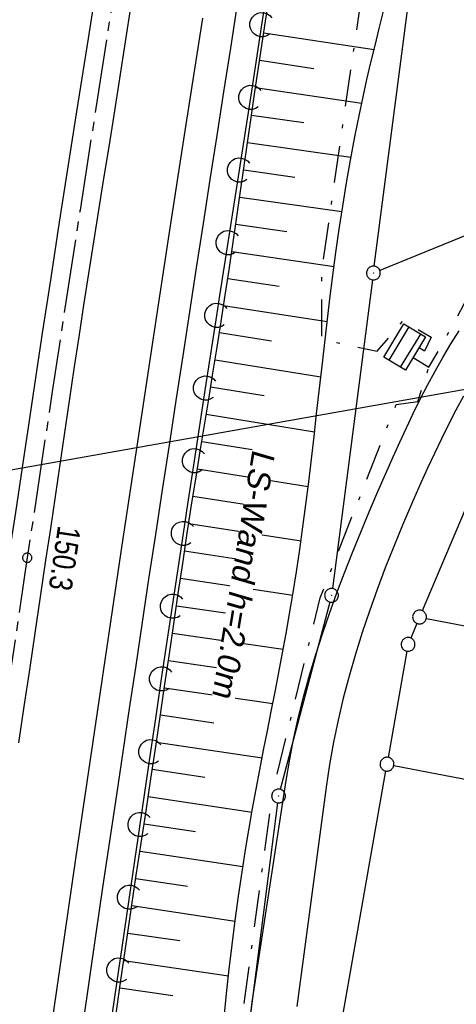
# Model space of a CAD drawing. Extents: x 510526 to 513920, y 467229 to 478797.
# Tile 292 of 467: x 512020 to 512067, y 474777 to 474884. Entities that reach past the tile are written whole.
import ezdxf

# ---------------------------------------------------------------- set-up
doc = ezdxf.new("R2010")
doc.units = 0
doc.header["$LTSCALE"] = 10
doc.header["$MEASUREMENT"] = 0
for name, pattern in [('ACHSE', [5.5, 4, -0.5, 0.5, -0.5]), ('LT00', [0]), ('LT08', [0.42, 0.2, -0.1, 0.02, -0.1])]:
    doc.linetypes.add(name, pattern=pattern)
doc.layers.get('0').update_dxf_attribs({"linetype": 'LT00'})
for name, color, linetype in [('-AX-020', 250, 'ACHSE'), ('-ST-20-1', 250, 'LT00'), ('DFK_AB_L', 21, 'LT00'), ('DFK_AB_P', 7, 'LT00'), ('DFK_GZPKT', 250, 'LT00'), ('DFK_KATASTER', 250, 'LT00'), ('LS-WAND_TEXT', 11, 'Continuous'), ('STROM_FREILTG', 80, 'STROMFREILEITUNG'), ('STROM_UNTER', 80, 'LT08'), ('V90_AFBR_BAB', 250, 'LT00'), ('V90_BOESCH', 250, 'LT00'), ('V90_BOSCHUNG', 250, 'LT00'), ('V90_GEBAUDE', 250, 'LT00'), ('V90_LAERM', 11, 'LT00'), ('V90_LD_MARK', 250, 'LT00'), ('V90_SCHRAFF', 254, 'LT00')]:
    doc.layers.add(name, color=color, linetype=linetype)
doc.styles.add('Beschrift', font='ARIAL.TTF')
doc.styles.add('Strom', font='txt.shx')
doc.linetypes.add('STROMFREILEITUNG', pattern='A,12.7,-5.5,["xx",Strom,S=2.5,R=0,X=-2.6,Y=-0.85],-4.35', length=22.55)

# ---------------------------------------------------------------- blocks, each defined once
blk = doc.blocks.new('SYMB7010')
at = {"color": 0, "linetype": 'ByBlock'}
for points in [[(-0.031408, 0.499213), (-0.093728, 0.49134), (-0.15457, 0.475719), (-0.212975, 0.452595), (-0.268021, 0.422333), (-0.31884, 0.385411), (-0.36463, 0.342411), (-0.40467, 0.29401), (-0.438329, 0.240973), (-0.465074, 0.184136), (-0.484486, 0.124395), (-0.496256, 0.062692), (-0.5002, 0)], [(-0.5002, 0), (-0.496256, -0.062692), (-0.484486, -0.124395), (-0.465075, -0.184136), (-0.438329, -0.240973), (-0.404671, -0.29401), (-0.36463, -0.342411), (-0.31884, -0.385411), (-0.268021, -0.422333), (-0.212975, -0.452595), (-0.154571, -0.475719), (-0.093728, -0.49134), (-0.031408, -0.499213), (0.031408, -0.499213)], [(0.5002, 0), (0.496256, 0.062692), (0.484485, 0.124395), (0.465074, 0.184136), (0.438329, 0.240973), (0.40467, 0.29401), (0.36463, 0.342411), (0.31884, 0.385411), (0.268021, 0.422333), (0.212975, 0.452595), (0.15457, 0.475719), (0.093728, 0.49134), (0.031408, 0.499213), (-0.031408, 0.499213)], [(0.031408, -0.499213), (0.093728, -0.491341), (0.15457, -0.475719), (0.212975, -0.452595), (0.268021, -0.422333), (0.31884, -0.385411), (0.36463, -0.342411), (0.404671, -0.294011), (0.438329, -0.240974), (0.465075, -0.184136), (0.484486, -0.124395), (0.496256, -0.062692), (0.500201, 0)]]:
    blk.add_lwpolyline(points, dxfattribs=at)
blk = doc.blocks.new('SYMB0003')
at = {"color": 0, "linetype": 'ByBlock'}
for p, q in [((-0.015712, 0), (0.010166, 0.012015)), ((0, -0.021257), (-0.015712, 0)), ((0.010166, 0.012015), (0, -0.021257))]:
    blk.add_line(p, q, dxfattribs=at)
for points in [[(-0.031395, 0.499013), (-0.093691, 0.491144), (-0.154509, 0.475528), (-0.21289, 0.452414), (-0.267913, 0.422164), (-0.318712, 0.385257), (-0.364484, 0.342274), (-0.404509, 0.293893), (-0.438154, 0.240877), (-0.464888, 0.184062), (-0.484292, 0.124345), (-0.496058, 0.062667), (-0.5, 0)], [(-0.5, 0), (-0.496058, -0.062667), (-0.484292, -0.124345), (-0.464888, -0.184062), (-0.438154, -0.240877), (-0.404509, -0.293893), (-0.364485, -0.342274), (-0.318712, -0.385257), (-0.267914, -0.422164), (-0.21289, -0.452414), (-0.154509, -0.475529), (-0.093691, -0.491144), (-0.031395, -0.499014), (0.031395, -0.499014)], [(0.5, 0), (0.496057, 0.062667), (0.484292, 0.124345), (0.464888, 0.184062), (0.438153, 0.240877), (0.404509, 0.293893), (0.364484, 0.342274), (0.318712, 0.385257), (0.267913, 0.422164), (0.21289, 0.452414), (0.154509, 0.475528), (0.093691, 0.491144), (0.031395, 0.499013), (-0.031395, 0.499013)], [(0.031395, -0.499014), (0.093691, -0.491144), (0.154509, -0.475529), (0.21289, -0.452414), (0.267914, -0.422164), (0.318712, -0.385257), (0.364485, -0.342274), (0.404509, -0.293893), (0.438154, -0.240877), (0.464889, -0.184062), (0.484292, -0.124345), (0.496058, -0.062667), (0.5, 0)]]:
    blk.add_lwpolyline(points, dxfattribs=at)
blk = doc.blocks.new('SYMB0002')
at = {"color": 0, "linetype": 'ByBlock'}
for points in [[(-0.031395, 0.499013), (-0.093691, 0.491144), (-0.154509, 0.475528), (-0.21289, 0.452414), (-0.267913, 0.422164), (-0.318712, 0.385257), (-0.364484, 0.342274), (-0.404509, 0.293893), (-0.438154, 0.240877), (-0.464888, 0.184062), (-0.484292, 0.124345), (-0.496058, 0.062667), (-0.5, 0)], [(-0.5, 0), (-0.496058, -0.062667), (-0.484292, -0.124345), (-0.464888, -0.184062), (-0.438154, -0.240877), (-0.404509, -0.293893), (-0.364485, -0.342274), (-0.318712, -0.385257), (-0.267914, -0.422164), (-0.21289, -0.452414), (-0.154509, -0.475529), (-0.093691, -0.491144), (-0.031395, -0.499014), (0.031395, -0.499014)], [(0.5, 0), (0.496057, 0.062667), (0.484292, 0.124345), (0.464888, 0.184062), (0.438153, 0.240877), (0.404509, 0.293893), (0.364484, 0.342274), (0.318712, 0.385257), (0.267913, 0.422164), (0.21289, 0.452414), (0.154509, 0.475528), (0.093691, 0.491144), (0.031395, 0.499013), (-0.031395, 0.499013)], [(0.031395, -0.499014), (0.093691, -0.491144), (0.154509, -0.475529), (0.21289, -0.452414), (0.267914, -0.422164), (0.318712, -0.385257), (0.364485, -0.342274), (0.404509, -0.293893), (0.438154, -0.240877), (0.464889, -0.184062), (0.484292, -0.124345), (0.496058, -0.062667), (0.5, 0)]]:
    blk.add_lwpolyline(points, dxfattribs=at)
blk = doc.blocks.new('SYMB7122')
at = {"color": 0, "linetype": 'ByBlock'}
for points in [[(-0.109975, -0.002365), (-0.106745, 0.026562), (-0.096041, 0.053629), (-0.078613, 0.076941), (-0.055681, 0.094866), (-0.028851, 0.106149), (0, 0.11)], [(0, 0.11), (0.028851, 0.106149), (0.055681, 0.094866), (0.078613, 0.076941), (0.096041, 0.053629), (0.106745, 0.026562), (0.109975, -0.002365)], [(-0.075234, -0.080249), (-0.093647, -0.057708), (-0.105504, -0.031126), (-0.109975, -0.002365)], [(0.109975, -0.002365), (0.105504, -0.031126), (0.093647, -0.057708), (0.075234, -0.080249)]]:
    blk.add_lwpolyline(points, dxfattribs=at)

msp = doc.modelspace()

# ---------------------------------------------------------------- linework, layer by layer
at = {"layer": '-AX-020', "ltscale": 0.2, "flags": 128}
msp.add_lwpolyline([(513881.72, 478796.97), (513877.87, 478787.35), (513870.37, 478768.8), (513862.79, 478750.28), (513855.14, 478731.79), (513847.41, 478713.32), (513839.61, 478694.89), (513831.74, 478676.49), (513823.79, 478658.13), (513815.77, 478639.79), (513807.68, 478621.49), (513799.51, 478603.22), (513791.27, 478584.98), (513782.96, 478566.77), (513774.58, 478548.6), (513766.12, 478530.46), (513757.59, 478512.36), (513748.99, 478494.29), (513740.31, 478476.25), (513731.57, 478458.25), (513722.75, 478440.29), (513713.86, 478422.36), (513704.9, 478404.46), (513695.86, 478386.6), (513686.76, 478368.78), (513677.58, 478351), (513668.34, 478333.25), (513659.02, 478315.54), (513649.63, 478297.86), (513640.17, 478280.23), (513630.64, 478262.63), (513621.04, 478245.07), (513611.37, 478227.54), (513601.63, 478210.06), (513591.82, 478192.62), (513586.74, 478183.65), (513576.83, 478166.26), (513566.85, 478148.92), (513556.8, 478131.61), (513546.69, 478114.34), (513536.51, 478097.1), (513526.28, 478079.91), (513515.99, 478062.74), (513505.64, 478045.61), (513495.23, 478028.52), (513484.78, 478011.45), (513474.27, 477994.42), (513463.71, 477977.42), (513453.11, 477960.45), (513442.46, 477943.5), (513431.76, 477926.59), (513421.03, 477909.7), (513410.25, 477892.84), (513399.43, 477876), (513388.58, 477859.18), (513377.69, 477842.39), (513366.77, 477825.62), (513355.82, 477808.87), (513344.83, 477792.14), (513333.82, 477775.43), (513322.78, 477758.74), (513311.72, 477742.06), (513300.63, 477725.4), (513289.52, 477708.75), (513278.39, 477692.12), (513267.24, 477675.5), (513256.08, 477658.89), (513244.9, 477642.29), (513233.71, 477625.7), (513222.5, 477609.12), (513211.29, 477592.54), (513200.07, 477575.97), (513188.84, 477559.41), (513177.6, 477542.84), (513166.37, 477526.28), (513154.8, 477509.24), (513142.5, 477491.11), (513130.2, 477472.99), (513117.9, 477454.86), (513105.61, 477436.73), (513093.33, 477418.59), (513081.06, 477400.44), (513068.81, 477382.28), (513056.57, 477364.12), (513044.34, 477345.94), (513032.14, 477327.75), (513019.96, 477309.55), (513007.8, 477291.33), (512995.67, 477273.09), (512983.57, 477254.83), (512971.49, 477236.55), (512959.45, 477218.25), (512947.45, 477199.93), (512935.48, 477181.58), (512923.55, 477163.21), (512911.66, 477144.81), (512899.82, 477126.38), (512888.03, 477107.93), (512876.28, 477089.44), (512864.58, 477070.92), (512852.94, 477052.36), (512841.35, 477033.77), (512829.82, 477015.15), (512818.35, 476996.49), (512806.94, 476977.79), (512795.6, 476959.05), (512789.64, 476949.14), (512778.41, 476930.34), (512767.24, 476911.5), (512756.13, 476892.61), (512745.1, 476873.69), (512734.14, 476854.72), (512723.25, 476835.72), (512712.42, 476816.68), (512701.67, 476797.59), (512690.98, 476778.47), (512680.37, 476759.31), (512669.82, 476740.11), (512659.35, 476720.87), (512648.95, 476701.6), (512638.61, 476682.28), (512628.35, 476662.93), (512618.16, 476643.54), (512608.04, 476624.11), (512597.99, 476604.65), (512588.01, 476585.15), (512578.1, 476565.61), (512568.26, 476546.04), (512558.5, 476526.43), (512548.8, 476506.79), (512539.18, 476487.11), (512529.63, 476467.4), (512520.15, 476447.65), (512510.75, 476427.87), (512501.42, 476408.05), (512492.16, 476388.2), (512482.97, 476368.31), (512473.85, 476348.4), (512464.81, 476328.44), (512455.84, 476308.46), (512446.94, 476288.44), (512438.12, 476268.39), (512429.37, 476248.31), (512420.69, 476228.2), (512412.09, 476208.05), (512403.56, 476187.88), (512395.11, 476167.67), (512386.72, 476147.43), (512378.42, 476127.17), (512370.18, 476106.87), (512362.02, 476086.54), (512353.94, 476066.18), (512345.92, 476045.79), (512337.99, 476025.38), (512330.13, 476004.93), (512322.34, 475984.46), (512314.63, 475963.96), (512306.99, 475943.43), (512299.43, 475922.87), (512291.94, 475902.28), (512284.53, 475881.67), (512277.19, 475861.03), (512269.93, 475840.36), (512262.74, 475819.67), (512255.63, 475798.95), (512248.6, 475778.21), (512241.64, 475757.44), (512234.76, 475736.64), (512227.95, 475715.82), (512221.22, 475694.97), (512214.57, 475674.11), (512207.99, 475653.21), (512201.49, 475632.29), (512200.13, 475627.89), (512194.28, 475608.79), (512188.5, 475589.67), (512182.78, 475570.54), (512177.14, 475551.38), (512171.56, 475532.2), (512166.05, 475513.01), (512160.62, 475493.79), (512155.26, 475474.55), (512149.97, 475455.29), (512148.09, 475448.36), (512142.91, 475429.07), (512137.8, 475409.77), (512132.78, 475390.44), (512127.83, 475371.09), (512122.96, 475351.72), (512118.16, 475332.33), (512113.45, 475312.92), (512108.81, 475293.5), (512104.25, 475274.06), (512099.76, 475254.59), (512095.36, 475235.11), (512091.03, 475215.62), (512086.78, 475196.1), (512082.61, 475176.57), (512078.52, 475157.02), (512074.51, 475137.46), (512070.57, 475117.88), (512066.72, 475098.28), (512063.24, 475080.25), (512059.53, 475060.62), (512055.9, 475040.98), (512052.34, 475021.33), (512048.86, 475001.67), (512045.44, 474981.99), (512042.08, 474962.3), (512038.79, 474942.6), (512035.56, 474922.89), (512032.39, 474903.18), (512029.27, 474883.45), (512026.2, 474863.71), (512023.18, 474843.97), (512020.21, 474824.22), (512017.28, 474804.47), (512014.39, 474784.7), (512011.54, 474764.94), (512008.73, 474745.16), (512005.95, 474725.39), (512003.2, 474705.61), (512000.47, 474685.82), (511997.78, 474666.03), (511995.1, 474646.24), (511992.44, 474626.45), (511989.8, 474606.65), (511987.17, 474586.85), (511984.55, 474567.05), (511981.94, 474547.25), (511979.34, 474527.45), (511976.74, 474507.69), (511975.13, 474495.38), (511973.48, 474482.82), (511971.82, 474470.25), (511970.17, 474457.69), (511968.51, 474445.13), (511966.84, 474432.57), (511965.15, 474420.02), (511963.46, 474407.46), (511961.75, 474394.91), (511960.03, 474382.35), (511958.28, 474369.81), (511956.52, 474357.26), (511954.73, 474344.72), (511952.92, 474332.18), (511951.08, 474319.64), (511949.21, 474307.11), (511947.31, 474294.58), (511945.38, 474282.06), (511943.41, 474269.55), (511941.4, 474257.04), (511939.35, 474244.53), (511937.27, 474232.04), (511935.14, 474219.55), (511932.96, 474207.07), (511930.74, 474194.59), (511928.46, 474182.13), (511926.14, 474169.68), (511923.76, 474157.23), (511921.32, 474144.8), (511918.83, 474132.38), (511916.28, 474119.97), (511913.66, 474107.57), (511910.98, 474095.19), (511908.24, 474082.82), (511905.43, 474070.46), (511902.54, 474058.13), (511899.59, 474045.81), (511896.56, 474033.5), (511893.47, 474021.26), (511890.29, 474009), (511887.03, 473996.75), (511883.7, 473984.53), (511880.29, 473972.33), (511876.8, 473960.15), (511873.23, 473947.99), (511869.59, 473935.86), (511865.87, 473923.74), (511862.08, 473911.66), (511858.21, 473899.59), (511854.26, 473887.55), (511850.24, 473875.54), (511846.14, 473863.55), (511841.96, 473851.59), (511837.71, 473839.65), (511833.39, 473827.75), (511828.99, 473815.86), (511824.51, 473804.01), (511819.96, 473792.19), (511815.33, 473780.39), (511810.64, 473768.63), (511805.86, 473756.89), (511801.02, 473745.18), (511796.09, 473733.51), (511791.1, 473721.87), (511786.03, 473710.25), (511780.89, 473698.68), (511775.67, 473687.13), (511770.39, 473675.61), (511765.03, 473664.13), (511759.6, 473652.69), (511754.09, 473641.28), (511748.51, 473629.9), (511742.87, 473618.56), (511737.15, 473607.25), (511731.36, 473595.99), (511725.49, 473584.75), (511719.56, 473573.56), (511713.56, 473562.4), (511707.48, 473551.28), (511701.34, 473540.2), (511695.13, 473529.16), (511688.84, 473518.16), (511682.49, 473507.2), (511676.07, 473496.28), (511669.58, 473485.39), (511663.02, 473474.55), (511656.39, 473463.76), (511649.7, 473453), (511642.94, 473442.29), (511636.1, 473431.62), (511629.21, 473420.99), (511622.24, 473410.41), (511615.21, 473399.87), (511608.11, 473389.37), (511600.95, 473378.92), (511593.72, 473368.52), (511586.42, 473358.16), (511579.06, 473347.85), (511571.64, 473337.58), (511564.15, 473327.36), (511556.59, 473317.19), (511548.97, 473307.07), (511541.29, 473297), (511533.54, 473286.97), (511525.74, 473276.99), (511517.86, 473267.07), (511509.93, 473257.19), (511501.93, 473247.36), (511493.87, 473237.58), (511485.75, 473227.86), (511477.57, 473218.19), (511475.55, 473215.81), (511467.29, 473206.2), (511458.98, 473196.64), (511450.61, 473187.13), (511442.18, 473177.67), (511433.71, 473168.25), (511425.19, 473158.87), (511416.62, 473149.54), (511408.01, 473140.24), (511399.37, 473130.98), (511390.68, 473121.76), (511381.96, 473112.57), (511373.2, 473103.41), (511364.42, 473094.28), (511355.61, 473085.17), (511346.77, 473076.1), (511337.91, 473067.04), (511329.03, 473058), (511320.13, 473048.99), (511311.22, 473039.98), (511302.29, 473031), (511293.34, 473022.02), (511284.39, 473013.05), (511275.44, 473004.09), (511266.47, 472995.14), (511255.91, 472984.59), (511236.79, 472965.5), (511230.18, 472958.9), (511223.57, 472952.29), (511216.96, 472945.68), (511210.37, 472939.06), (511203.78, 472932.43), (511197.22, 472925.79), (511190.66, 472919.13), (511184.13, 472912.44), (511177.62, 472905.74), (511171.14, 472899.01), (511164.68, 472892.25), (511158.26, 472885.46), (511151.88, 472878.64), (511145.53, 472871.79), (511139.22, 472864.89), (511132.96, 472857.96), (511126.75, 472850.98), (511120.58, 472843.95), (511114.48, 472836.88), (511109.32, 472830.82), (511103.32, 472823.65), (511097.39, 472816.44), (511091.51, 472809.17), (511085.7, 472801.85), (511079.95, 472794.49), (511074.26, 472787.07), (511068.64, 472779.61), (511063.08, 472772.1), (511057.59, 472764.54), (511052.16, 472756.93), (511046.8, 472749.28), (511041.5, 472741.58), (511036.27, 472733.84), (511031.1, 472726.05), (511026.01, 472718.22), (511020.98, 472710.35), (511016.01, 472702.43), (511011.12, 472694.47), (511006.29, 472686.47), (511001.53, 472678.43), (510996.84, 472670.35), (510992.22, 472662.22), (510987.67, 472654.06), (510983.19, 472645.86), (510978.78, 472637.62), (510974.44, 472629.35), (510970.17, 472621.04), (510965.98, 472612.69), (510961.85, 472604.3), (510957.8, 472595.88), (510953.82, 472587.43), (510949.91, 472578.94), (510946.07, 472570.42), (510942.31, 472561.87), (510938.62, 472553.28), (510935.01, 472544.67), (510931.46, 472536.02), (510928, 472527.34), (510924.6, 472518.64), (510921.29, 472509.9), (510918.04, 472501.14), (510914.87, 472492.35), (510911.78, 472483.53), (510908.76, 472474.69), (510905.82, 472465.82), (510902.96, 472456.92), (510900.17, 472448), (510897.45, 472439.06), (510894.82, 472430.1), (510892.26, 472421.11), (510889.78, 472412.1), (510887.37, 472403.07), (510885.04, 472394.02), (510882.79, 472384.95), (510880.62, 472375.87), (510878.53, 472366.76), (510876.51, 472357.64), (510874.57, 472348.49), (510872.71, 472339.34), (510870.93, 472330.16), (510869.23, 472320.98), (510867.6, 472311.77), (510866.06, 472302.56), (510864.59, 472293.33), (510863.2, 472284.09), (510861.89, 472274.84), (510860.67, 472265.57), (510859.52, 472256.3), (510858.45, 472247.02), (510857.45, 472237.73), (510856.54, 472228.43), (510855.71, 472219.12), (510854.96, 472209.81), (510854.29, 472200.49), (510853.7, 472191.16), (510853.18, 472181.83), (510852.75, 472172.5), (510852.4, 472163.16), (510852.13, 472153.82), (510851.93, 472144.48), (510851.82, 472135.13), (510851.79, 472125.79), (510851.84, 472116.44), (510851.96, 472107.1), (510852.01, 472104.71), (510852.24, 472095.37), (510852.54, 472086.03), (510852.93, 472076.69), (510853.39, 472067.36), (510853.92, 472058.03), (510854.53, 472048.71), (510855.21, 472039.39), (510855.96, 472030.07), (510856.78, 472020.77), (510857.67, 472011.46), (510858.63, 472002.17), (510859.65, 471992.88), (510860.73, 471983.6), (510861.88, 471974.33), (510863.09, 471965.06), (510864.36, 471955.8), (510865.69, 471946.55), (510867.08, 471937.31), (510868.53, 471928.08), (510870.02, 471918.86), (510871.58, 471909.64), (510873.18, 471900.44), (510874.84, 471891.24), (510876.54, 471882.05), (510878.3, 471872.88), (510880.1, 471863.71), (510881.95, 471854.55), (510883.84, 471845.4), (510885.78, 471836.26), (510887.76, 471827.12), (510889.78, 471818), (510891.83, 471808.88), (510893.93, 471799.78), (510896.06, 471790.68), (510898.23, 471781.59), (510900.44, 471772.51), (510902.67, 471763.44), (510904.94, 471754.37), (510907.24, 471745.32), (510909.57, 471736.27), (510911.93, 471727.22), (510914.31, 471718.19), (510916.72, 471709.16), (510919.15, 471700.14), (510921.61, 471691.12), (510924.09, 471682.11), (510926.59, 471673.11), (510929.1, 471664.11), (510931.64, 471655.12), (510934.19, 471646.13), (510936.76, 471637.14), (510939.34, 471628.16), (510941.94, 471619.19), (510944.55, 471610.22), (510947.17, 471601.25), (510949.8, 471592.28), (510952.43, 471583.31), (510955.08, 471574.35), (510957.73, 471565.39), (510960.38, 471556.43), (510963.04, 471547.47), (510967.7, 471531.77), (510970.25, 471523.2), (510975.26, 471506.32), (510980.27, 471489.44), (510985.27, 471472.57), (510990.27, 471455.68), (510995.25, 471438.8), (511000.21, 471421.91), (511005.16, 471405.01), (511010.09, 471388.11), (511014.99, 471371.2), (511019.86, 471354.28), (511024.7, 471337.36), (511029.51, 471320.42), (511034.28, 471303.47), (511039.01, 471286.52), (511043.7, 471269.55), (511048.34, 471252.56), (511052.93, 471235.57), (511057.46, 471218.56), (511061.95, 471201.53), (511066.37, 471184.49), (511070.73, 471167.43), (511075.02, 471150.36), (511079.24, 471133.27), (511083.39, 471116.16), (511086.57, 471102.84), (511090.59, 471085.7), (511094.53, 471068.54), (511098.39, 471051.37), (511102.17, 471034.17), (511105.87, 471016.96), (511109.5, 470999.73), (511113.05, 470982.49), (511116.52, 470965.23), (511119.91, 470947.95), (511123.22, 470930.66), (511126.45, 470913.36), (511129.61, 470896.04), (511132.69, 470878.7), (511135.68, 470861.35), (511138.6, 470843.99), (511141.44, 470826.62), (511144.2, 470809.23), (511146.88, 470791.83), (511149.49, 470774.42), (511152.01, 470757), (511154.45, 470739.56), (511156.82, 470722.12), (511159.1, 470704.66), (511161.31, 470687.19), (511163.44, 470669.72), (511165.49, 470652.23), (511165.64, 470650.9), (511167.87, 470631.02), (511170.03, 470611.14), (511172.1, 470591.25), (511174.1, 470571.35), (511176.01, 470551.44), (511177.85, 470531.52), (511179.53, 470512.55), (511180.88, 470496.34), (511182.16, 470480.14), (511183.36, 470463.92), (511184.48, 470447.7), (511185.52, 470431.48), (511186.48, 470415.25), (511187.36, 470399.01), (511188.16, 470382.77), (511188.88, 470366.53), (511189.52, 470350.29), (511190.08, 470334.04), (511190.56, 470317.79), (511190.96, 470301.53), (511191.28, 470285.28), (511191.52, 470269.02), (511191.68, 470252.76), (511191.76, 470236.51), (511191.77, 470220.25), (511191.69, 470203.99), (511191.53, 470187.73), (511191.29, 470171.47), (511191.24, 470169.01), (511190.91, 470152.75), (511190.5, 470136.5), (511190.02, 470120.25), (511189.47, 470104), (511188.85, 470087.75), (511188.17, 470071.51), (511187.43, 470055.27), (511186.63, 470039.03), (511185.78, 470022.79), (511184.88, 470006.56), (511183.93, 469990.33), (511182.94, 469974.1), (511181.91, 469957.87), (511180.85, 469941.65), (511179.74, 469925.43), (511178.61, 469909.21), (511177.46, 469892.99), (511176.28, 469876.78), (511175.08, 469860.56), (511173.86, 469844.35), (511172.63, 469828.14), (511171.39, 469811.93), (511170.14, 469795.72), (511168.85, 469778.99), (511030.96, 467993.35), (511029.42, 467973.41), (511027.88, 467953.47), (511026.35, 467933.52), (511024.83, 467913.58), (511023.32, 467893.64), (511021.83, 467873.7), (511020.35, 467853.75), (511018.9, 467833.8), (511017.47, 467813.85), (511016.06, 467793.9), (511014.69, 467773.95), (511013.35, 467754), (511012.05, 467734.04), (511010.78, 467714.08), (511009.56, 467694.12), (511008.38, 467674.15), (511007.25, 467654.18), (511006.18, 467634.21), (511005.15, 467614.24), (511004.19, 467594.26), (511003.28, 467574.28), (511002.44, 467554.3), (511001.67, 467534.31), (511000.96, 467514.33), (511000.33, 467494.34), (510999.77, 467474.34), (510999.56, 467465.71), (510999.11, 467445.71), (510998.75, 467425.72), (510998.46, 467405.72), (510998.26, 467385.72), (510998.14, 467365.72), (510998.09, 467345.72), (510998.13, 467325.72), (510998.24, 467305.72), (510998.44, 467285.72), (510998.71, 467265.72), (510999.07, 467245.73), (510999.43, 467229.16)], dxfattribs=at)
at = {"layer": 'DFK_AB_L'}
for p, q in [((512058.19, 474857.6), (512072.44, 474967.4)), ((512057.99, 474856.12), (512053.64, 474822.53)), ((512053.35, 474821.06), (512047.97, 474800.69)), ((512047.68, 474799.22), (512022.55, 474604.11))]:
    msp.add_line(p, q, dxfattribs=at)
at = {"layer": 'DFK_KATASTER'}
for p, q in [((512077.83, 474864.87), (512058.79, 474857.14)), ((512069.09, 474833.51), (512063.4, 474820.12)), ((512063.85, 474819.29), (512144.62, 474803.56)), ((512062.82, 474818.74), (512062.15, 474817.15)), ((512061.73, 474815.72), (512059.7, 474804.17)), ((512060.31, 474803.29), (512141.9, 474787.4)), ((512053.12, 474766.76), (512059.44, 474802.69))]:
    msp.add_line(p, q, dxfattribs=at)
at = {"layer": 'STROM_FREILTG', "ltscale": 0.1}
msp.add_lwpolyline([(511858.99, 474805.46), (511986.6, 474829.75), (512072.17, 474844.96), (512129.93, 474856.3), (512162.86, 474877), (512165.6, 474878.77)], dxfattribs=at)
at = {"layer": 'STROM_UNTER', "ltscale": 2, "flags": 128}
for points in [[(512425.57, 476631.37), (512437.57, 476627.07), (512462.36, 476621.64), (512488.4, 476620.06), (512514.96, 476619.69), (512531.49, 476614.93), (512555.83, 476596.38), (512560.2, 476594.1), (512561.73, 476591.71), (512561.73, 476589.65), (512557.8, 476581.04), (512551.5, 476566.63), (512527.76, 476517.36), (512511.67, 476485.04), (512454.05, 476363.14), (512441.89, 476337.52), (512422.54, 476294.31), (512409.88, 476265.15), (512403.87, 476251.37), (512398.74, 476239.7), (512387.19, 476212.42), (512377.33, 476188.66), (512363.53, 476155.45), (512355.32, 476135.55), (512344.46, 476108.79), (512339.24, 476095.98), (512321.54, 476050.79), (512313.7, 476028.7), (512300.89, 475996.83), (512277.43, 475933.71), (512263.45, 475896.17), (512257.64, 475879.29), (512247.91, 475851.33), (512241.34, 475831.49), (512239.16, 475825.05), (512227.45, 475790.8), (512213.66, 475750.66), (512199.44, 475707.54), (512188.93, 475674.4), (512180.51, 475646.83), (512162.54, 475589.79), (512151.76, 475558.72), (512137.69, 475518.75), (512131.72, 475500.22), (512119.51, 475452.41), (512108.25, 475409.73), (512106.83, 475395.45), (512107.81, 475394.61), (512150.79, 475384.78), (512144.82, 475356.69), (512142.98, 475347.86), (512139.3, 475325.78), (512132.85, 475293.33), (512126.78, 475265.84), (512120.33, 475235.67), (512113.67, 475209.54), (512106.12, 475164.84), (512104.35, 475154.73), (512105.12, 475150.59), (512104.35, 475148.67), (512102.89, 475146.6), (512101.04, 475141.64), (512098.2, 475130.82), (512095.2, 475118.64), (512090.74, 475098.49), (512085.71, 475073.5), (512081.4, 475052.23), (512080.33, 475046.86), (512078.64, 475037.95), (512074.32, 475010.39), (512069.41, 474980.91), (512067.56, 474975.99), (512066.33, 474971.08), (512066.95, 474967.17), (512068.48, 474962.41), (512066.64, 474951.05), (512063.57, 474933.7), (512052.45, 474857.21), (512052.45, 474849.64), (512058.51, 474848.35), (512061.34, 474851.67), (512064.37, 474849.89), (512063.63, 474848.37), (512063.05, 474848.73)], [(512062.41, 474847.66), (512064.12, 474846.62), (512065.47, 474848.87), (512068.65, 474854.8), (512075.83, 474861.73), (512103.17, 474874.03), (512120.78, 474878.34), (512124.76, 474875.22)], [(511955.99, 474580.53), (511956.77, 474580.1), (511957.83, 474581.72), (511957.44, 474583.79), (511965.69, 474595.43), (511967.61, 474596.76), (511969.64, 474597.54), (511971.51, 474597.84), (511973.48, 474597.93), (512002.84, 474592.62), (512011.04, 474591.02), (512014.24, 474590.92), (512017.34, 474591.86), (512018.66, 474592.99), (512020.12, 474595.06), (512020.63, 474597.32), (512021.45, 474603.66), (512026.79, 474645.5), (512034.19, 474705.14), (512041.88, 474761.12), (512047.09, 474800.05), (512052.31, 474821.53), (512060.57, 474842.56), (512062.91, 474842.88), (512064.12, 474846.62)]]:
    msp.add_lwpolyline(points, dxfattribs=at)
at = {"layer": 'V90_AFBR_BAB'}
for points in [[(512028.32, 474890.32), (512027.07, 474882.37), (512025.82, 474874.41), (512024.88, 474868.39), (512023.94, 474862.37), (512023.02, 474856.34), (512022.1, 474850.32), (512021.36, 474845.45), (512020.63, 474840.57), (512019.9, 474835.7), (512019.17, 474830.82), (512018.44, 474825.95), (512017.73, 474821.21), (512017.02, 474816.46), (512016.3, 474811.72), (512015.59, 474806.97), (512014.89, 474802.23), (512014.16, 474797.34), (512013.45, 474792.46), (512012.74, 474787.58), (512012.04, 474782.7), (512011.33, 474777.81), (512010.47, 474771.77)], [(512019.55, 474805.75), (512020.14, 474809.72), (512020.73, 474813.69), (512021.32, 474817.67), (512021.91, 474821.64), (512022.5, 474825.61), (512023.01, 474829.08), (512023.52, 474832.56), (512024.03, 474836.03), (512024.54, 474839.5), (512025.05, 474842.97), (512025.57, 474846.44), (512026.1, 474849.91), (512026.63, 474853.36), (512027.17, 474856.8), (512027.71, 474860.25), (512028.26, 474863.69), (512028.8, 474867.13), (512029.35, 474870.58), (512029.9, 474874.02), (512030.52, 474878.02), (512031.15, 474882.01), (512031.77, 474886.01)], [(512043.3, 474886.09), (512042.55, 474881.33), (512041.8, 474876.58), (512041.06, 474871.83), (512040.31, 474867.03), (512039.57, 474862.23), (512038.84, 474857.43), (512038.1, 474852.63), (512037.37, 474847.83), (512036.62, 474842.98), (512035.88, 474838.13), (512035.14, 474833.27), (512034.4, 474828.42), (512033.66, 474823.57), (512032.96, 474818.87), (512032.25, 474814.17), (512031.55, 474809.48), (512030.85, 474804.78), (512030.15, 474800.08), (512029.41, 474795.06), (512028.66, 474790.03), (512027.92, 474785), (512027.18, 474779.97), (512026.46, 474774.94)], [(512041.8, 474752.2), (512044.9, 474777.54), (512048.6, 474801.66), (512049, 474803.98), (512049.45, 474806.28), (512049.96, 474808.57), (512050.54, 474810.85), (512051.16, 474813.11), (512051.83, 474815.36), (512052.55, 474817.59), (512053.31, 474819.82), (512054.12, 474822.05), (512054.95, 474824.26), (512055.82, 474826.47), (512056.72, 474828.68), (512057.64, 474830.88), (512058.59, 474833.09), (512059.55, 474835.29), (512060.25, 474836.87), (512060.96, 474838.45), (512061.69, 474840.02), (512062.43, 474841.59), (512063.19, 474843.14), (512063.98, 474844.67), (512064.79, 474846.19), (512065.63, 474847.68), (512066.5, 474849.14), (512067.41, 474850.58)], [(512067.9, 474843.46), (512067.06, 474841.93), (512066.26, 474840.38), (512065.48, 474838.81), (512064.72, 474837.22), (512063.98, 474835.63), (512063.26, 474834.03), (512062.24, 474831.72), (512061.25, 474829.41), (512060.3, 474827.09), (512059.38, 474824.77), (512058.5, 474822.44), (512057.66, 474820.09), (512056.88, 474817.74), (512056.14, 474815.38), (512055.45, 474813.01), (512054.82, 474810.62), (512054.26, 474808.22), (512053.75, 474805.81), (512053.32, 474803.38), (512052.95, 474800.93), (512049.76, 474777.07)]]:
    msp.add_lwpolyline(points, dxfattribs=at)
at = {"layer": 'V90_BOESCH'}
for points in [[(512030.01, 474775.51), (512030.64, 474779.93), (512031.28, 474784.36), (512031.8, 474787.86), (512032.32, 474791.35), (512032.85, 474794.85), (512033.38, 474798.35), (512033.9, 474801.85), (512034.43, 474805.35), (512034.95, 474808.84), (512035.43, 474812.13), (512035.91, 474815.42), (512036.4, 474818.7), (512036.88, 474821.99), (512037.37, 474825.27), (512037.86, 474828.56), (512038.37, 474831.84), (512038.82, 474834.66), (512039.27, 474837.49), (512039.73, 474840.31), (512040.19, 474843.13), (512040.64, 474845.96), (512041.1, 474848.78), (512041.55, 474851.6), (512041.99, 474854.43), (512042.41, 474857.19), (512042.82, 474859.96), (512043.22, 474862.72), (512043.62, 474865.49), (512044.01, 474868.26), (512044.41, 474871.03), (512044.81, 474873.79), (512045.21, 474876.56), (512045.78, 474880.4), (512046.36, 474884.24), (512046.95, 474888.08)], [(512041.86, 474775.82), (512042.14, 474778.48), (512042.43, 474781.13), (512042.74, 474783.78), (512043.08, 474786.42), (512043.43, 474789.07), (512043.82, 474791.71), (512044.23, 474794.34), (512044.59, 474796.46), (512044.96, 474798.59), (512045.35, 474800.71), (512045.75, 474802.82), (512046.16, 474804.94), (512046.58, 474807.06), (512046.99, 474809.17), (512047.41, 474811.29), (512047.82, 474813.41), (512048.22, 474815.53), (512048.61, 474817.65), (512048.98, 474819.77), (512049.34, 474821.89), (512049.73, 474824.34), (512050.09, 474826.78), (512050.43, 474829.24), (512050.75, 474831.69), (512051.06, 474834.15), (512051.36, 474836.6), (512051.64, 474839.06), (512051.92, 474841.53), (512052.2, 474843.99), (512052.48, 474846.45), (512052.76, 474848.98), (512053.06, 474851.51), (512053.37, 474854.04), (512053.69, 474856.57), (512054.02, 474859.09), (512054.38, 474861.62), (512054.76, 474864.13), (512055.16, 474866.65), (512055.59, 474869.15), (512056.06, 474871.66), (512056.57, 474874.15), (512056.97, 474876.02), (512057.39, 474877.89), (512057.83, 474879.75), (512058.27, 474881.61), (512058.73, 474883.47), (512059.18, 474885.33)]]:
    msp.add_lwpolyline(points, dxfattribs=at)
at = {"layer": 'V90_BOSCHUNG'}
for p, q in [((512046.17, 474882.98), (512058.16, 474881.16)), ((512045.72, 474880), (512051.6, 474879.12)), ((512045.28, 474877.02), (512056.82, 474875.32)), ((512044.84, 474874.04), (512050.53, 474873.22)), ((512044.41, 474871.06), (512055.65, 474869.46)), ((512043.99, 474868.09), (512049.56, 474867.29)), ((512043.56, 474865.12), (512054.66, 474863.54)), ((512043.14, 474862.16), (512048.68, 474861.36)), ((512042.7, 474859.2), (512053.82, 474857.57)), ((512042.26, 474856.26), (512047.85, 474855.41)), ((512041.81, 474853.31), (512053.07, 474851.58)), ((512041.35, 474850.37), (512047.03, 474849.47)), ((512040.88, 474847.42), (512052.38, 474845.57)), ((512040.4, 474844.47), (512046.22, 474843.52)), ((512039.92, 474841.51), (512051.7, 474839.59)), ((512039.44, 474838.54), (512045.4, 474837.58)), ((512038.96, 474835.56), (512051, 474833.65)), ((512038.48, 474832.57), (512044.56, 474831.64)), ((512038.02, 474829.6), (512050.23, 474827.74)), ((512037.57, 474826.62), (512043.68, 474825.7)), ((512037.12, 474823.65), (512049.33, 474821.82)), ((512036.68, 474820.67), (512042.76, 474819.77)), ((512036.25, 474817.69), (512048.29, 474815.93)), ((512035.81, 474814.71), (512041.77, 474813.85)), ((512035.38, 474811.75), (512047.16, 474810.03)), ((512034.94, 474808.8), (512040.76, 474807.94)), ((512034.5, 474805.84), (512046, 474804.11)), ((512034.06, 474802.88), (512039.75, 474802.02)), ((512033.61, 474799.91), (512044.9, 474798.21)), ((512033.16, 474796.94), (512038.77, 474796.1)), ((512032.72, 474793.98), (512043.91, 474792.29)), ((512032.27, 474791.01), (512037.87, 474790.17)), ((512031.83, 474788.04), (512043.07, 474786.35)), ((512031.39, 474785.06), (512037.04, 474784.23)), ((512030.95, 474782.08), (512042.35, 474780.42)), ((512030.52, 474779.1), (512036.28, 474778.27))]:
    msp.add_line(p, q, dxfattribs=at)
at = {"layer": 'V90_GEBAUDE'}
msp.add_lwpolyline([(512063.76, 474849.9), (512061.58, 474846.29), (512059.22, 474847.69), (512061.41, 474851.32), (512063.76, 474849.9)], dxfattribs=at)
at = {"layer": 'V90_LAERM'}
for p, q in [((512045.98, 474883.87), (512047.19, 474891.78)), ((512043.53, 474868.06), (512044.77, 474875.96)), ((512042.3, 474860.16), (512043.53, 474868.06)), ((512039.85, 474844.34), (512041.07, 474852.25)), ((512038.64, 474836.44), (512039.85, 474844.34)), ((512036.26, 474820.61), (512037.44, 474828.53)), ((512035.07, 474812.7), (512036.26, 474820.61)), ((512032.74, 474796.87), (512033.9, 474804.79)), ((512031.58, 474788.96), (512032.74, 474796.87)), ((512029.27, 474773.13), (512030.42, 474781.04))]:
    msp.add_line(p, q, dxfattribs=at)
for points in [[(512044.77, 474875.96), (512044.87, 474876.62), (512045.98, 474883.87)], [(512041.07, 474852.25), (512041.4, 474854.4), (512042.3, 474860.16)], [(512037.44, 474828.53), (512037.92, 474831.73), (512038.64, 474836.44)], [(512033.9, 474804.79), (512034.43, 474808.4), (512035.07, 474812.7)], [(512030.42, 474781.04), (512030.78, 474783.49), (512031.58, 474788.96)]]:
    msp.add_lwpolyline(points, dxfattribs=at)
at = {"layer": 'V90_LD_MARK'}
msp.add_lwpolyline([(512039.52, 474884.59), (512037.61, 474872.33), (512035.87, 474861.06), (512034.15, 474849.79), (512032.44, 474838.51), (512030.75, 474827.24), (512029.07, 474815.96), (512027.4, 474804.68), (512025.75, 474793.39), (512024.11, 474782.11), (512022.48, 474770.82), (512020.86, 474759.54), (512019.26, 474748.25), (512017.66, 474736.96), (512016.07, 474725.67), (512014.49, 474714.37), (512012.92, 474703.08), (512011.25, 474691.08), (512009.6, 474679.08), (512007.95, 474667.07)], dxfattribs=at)
at = {"layer": 'V90_SCHRAFF'}
for p, q in [((512061.94, 474851), (512059.76, 474847.37)), ((512061.05, 474846.6), (512063.23, 474850.22))]:
    msp.add_line(p, q, dxfattribs=at)

# ---------------------------------------------------------------- block references
at = {"layer": '-ST-20-1', "rotation": 258.929999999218}
msp.add_blockref('SYMB0002', (512020.46, 474825.88), dxfattribs=at)
at = {"layer": 'DFK_AB_P', "xscale": 1.499999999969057, "yscale": 1.5, "zscale": 1.5, "rotation": 251.2881100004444}
for p in [(512058.09, 474856.86), (512053.54, 474821.79), (512047.78, 474799.96)]:
    msp.add_blockref('SYMB0003', p, dxfattribs=at)
at = {"layer": 'DFK_GZPKT', "xscale": 1.499999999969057, "yscale": 1.5, "zscale": 1.5, "rotation": 251.2881100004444}
for p in [(512063.11, 474819.43), (512061.86, 474816.46), (512059.57, 474803.43)]:
    msp.add_blockref('SYMB7010', p, dxfattribs=at)
at = {"layer": 'V90_LAERM', "yscale": 12.00000000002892, "zscale": 12}
for p, xscale, rotation in [((512045.98, 474883.87), 12.00000000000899, 81.30116421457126), ((512044.77, 474875.96), 12.00000000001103, 81.10521421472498), ((512043.53, 474868.06), 12.00000000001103, 81.10521421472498), ((512042.3, 474860.16), 12.00000000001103, 81.10521421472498), ((512041.07, 474852.25), 12.00000000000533, 81.28020421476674), ((512039.85, 474844.34), 12.00000000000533, 81.28020421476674), ((512038.64, 474836.44), 12.00000000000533, 81.28020421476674), ((512037.44, 474828.53), 12.00000000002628, 81.49712421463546), ((512036.26, 474820.61), 12.00000000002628, 81.49712421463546), ((512035.07, 474812.7), 12.00000000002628, 81.49712421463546), ((512033.9, 474804.79), 12.00000000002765, 81.67226421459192), ((512032.74, 474796.87), 12.00000000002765, 81.67226421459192), ((512031.58, 474788.96), 12.00000000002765, 81.67226421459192), ((512030.42, 474781.04), 12.00000000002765, 81.67226421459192)]:
    msp.add_blockref('SYMB7122', p, dxfattribs=dict(at, xscale=xscale, rotation=rotation))

# ---------------------------------------------------------------- texts
at = {"layer": '-ST-20-1', "style": 'Beschrift', "width": 0.8}
msp.add_text('  150.3', height=2.5, rotation=-98.5059, dxfattribs=at).set_placement((512024.05, 474830.98))

# ---------------------------------------------------------------- next in the draw order: texts
at = {"layer": 'LS-WAND_TEXT', "insert": (512047.43, 474837.36), "char_height": 2.5, "attachment_point": 1, "rotation": 260.7138, "style": 'Beschrift', "bg_fill": 3, "box_fill_scale": 1, "bg_fill_color": 256, "bg_fill_transparency": 7183468}
msp.add_mtext('{\\Q7;LS-Wand h=2.0m}', dxfattribs=at)

doc.saveas('drawing.dxf')
